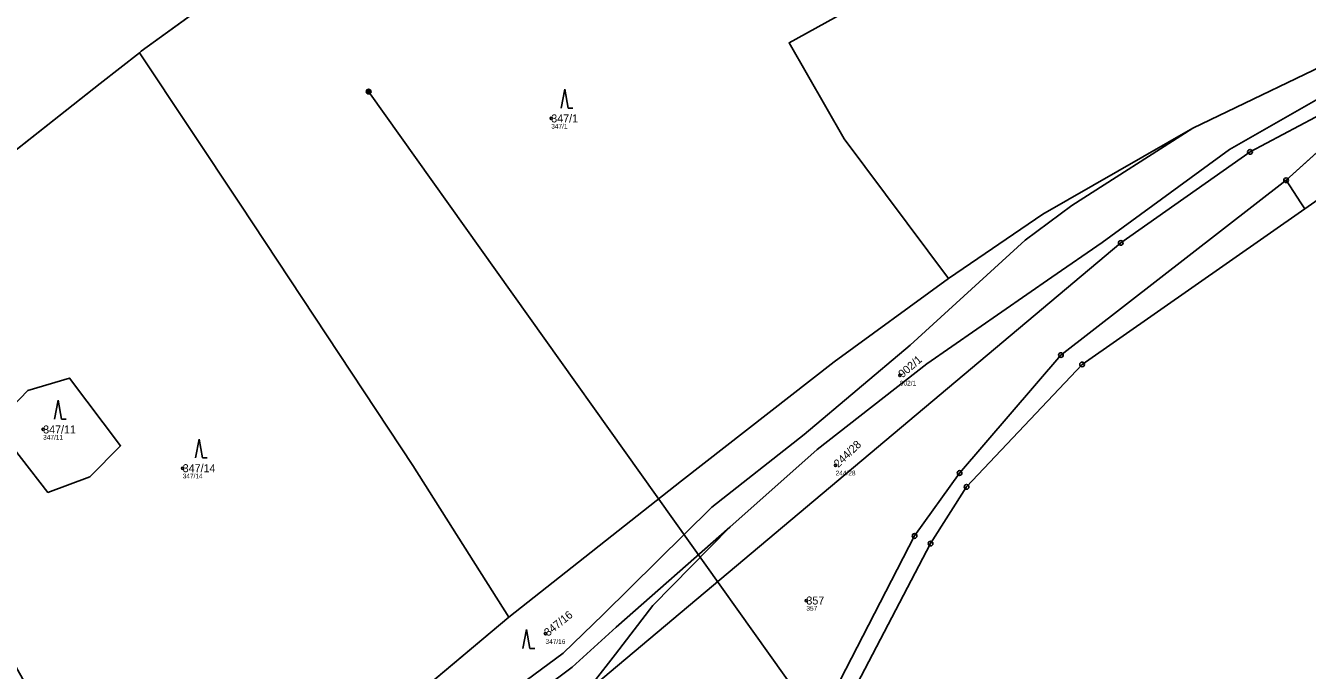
# Model space of a CAD drawing. Extents: x -734504 to -730695, y -1027923 to -1024502.
# Drawn here: x -733440 to -733167.8, y -1026841.1 to -1026704.1 of the extents above; entities that cross this region are included whole.
import ezdxf

# ---------------------------------------------------------------- set-up
doc = ezdxf.new("R2010")
doc.units = 0
for name, color, linetype in [('Definiční body', 7, 'Continuous'), ('Hranice parcel', 7, 'Continuous'), ('Parcelní čísla', 7, 'Continuous'), ('Polygon ku', 7, 'Continuous'), ('Polygon parcely', 7, 'Continuous'), ('Poz předměty', 7, 'Continuous'), ('Značky bodu BP', 7, 'Continuous'), ('Značky kultur', 7, 'Continuous')]:
    doc.layers.add(name, color=color, linetype=linetype)

msp = doc.modelspace()

# ---------------------------------------------------------------- linework, layer by layer
at = {"layer": 'Definiční body'}
for centre in [(-733328.41, -1026723.86), (-733254.36, -1026778.44), (-733436.32, -1026789.94), (-733406.68, -1026798.17), (-733268.01, -1026797.54), (-733274.22, -1026826.28), (-733329.63, -1026833.34)]:
    msp.add_circle(centre, 0.25, dxfattribs=at)
at = {"layer": 'Hranice parcel'}
for p, q in [((-733382.6, -1026685.7), (-733415.5, -1026709.6)), ((-733415.89, -1026709.91), (-733424.21, -1026716.46)), ((-733415.5, -1026709.6), (-733415.89, -1026709.91)), ((-733172.33, -1026737), (-733145.3, -1026712.57)), ((-733424.21, -1026716.46), (-733454.91, -1026740.64)), ((-733163.16, -1026739.44), (-733168.37, -1026743.08)), ((-733372.71, -1026859.43), (-733337.42, -1026829.81))]:
    msp.add_line(p, q, dxfattribs=at)
for points in [[(-733056.44, -1026651.01), (-733059.7, -1026653.73), (-733087.41, -1026666.97), (-733105.11, -1026677.87), (-733127.14, -1026693.36), (-733133.2, -1026695.87), (-733157.37, -1026709.21), (-733192.18, -1026725.9)], [(-733244.03, -1026757.86), (-733266.23, -1026728.19), (-733277.9, -1026707.8), (-733262.12, -1026699.08)], [(-733415.89, -1026709.91), (-733394.37, -1026742.32), (-733357.8, -1026797.6), (-733337.42, -1026829.81)], [(-733290.48, -1026810.72), (-733271.95, -1026794.16), (-733248.64, -1026776.02), (-733222.06, -1026757.55), (-733211.4, -1026750.2), (-733184.33, -1026730.48), (-733156.14, -1026714.31), (-733146.67, -1026709.22)], [(-733145.3, -1026712.57), (-733180, -1026730.96), (-733207.44, -1026750.32), (-733319.25, -1026844.23)], [(-733192.18, -1026725.9), (-733217.85, -1026742.36), (-733227.76, -1026749.69), (-733252.15, -1026772.04), (-733274.71, -1026790.99), (-733294.3, -1026806.44), (-733317.39, -1026829.27), (-733325.88, -1026837.44), (-733338.33, -1026846.66), (-733358.22, -1026859.25), (-733368.19, -1026867.17), (-733379.21, -1026874.33), (-733391.65, -1026881.23), (-733395.96, -1026884.83), (-733404.45, -1026894.34), (-733407.44, -1026897.99)], [(-733192.18, -1026725.9), (-733224, -1026744.19), (-733244.03, -1026757.86)], [(-733278.34, -1026877.78), (-733269.5, -1026848.04), (-733251.25, -1026812.57), (-733241.7, -1026799.19), (-733220.15, -1026774.13), (-733172.33, -1026737)], [(-733168.37, -1026743.08), (-733169.2, -1026741.81), (-733172.33, -1026737)], [(-733168.37, -1026743.08), (-733215.66, -1026776.13), (-733240.21, -1026802.13), (-733247.84, -1026814.17), (-733265.06, -1026847.07), (-733274.38, -1026881.81)], [(-733337.42, -1026829.81), (-733300.76, -1026800.82), (-733268.34, -1026775.57), (-733244.03, -1026757.86)], [(-733446.57, -1026788.91), (-733435.31, -1026803.3), (-733426.38, -1026799.97), (-733419.88, -1026793.39), (-733430.71, -1026779.04), (-733439.61, -1026781.63), (-733446.57, -1026788.91)], [(-733290.48, -1026810.72), (-733314.6, -1026831.92), (-733323.97, -1026840.47), (-733336.3, -1026849.63), (-733352.11, -1026860.16)], [(-733319.5, -1026843.75), (-733314.78, -1026837.66), (-733306.81, -1026827.36), (-733290.48, -1026810.72)]]:
    msp.add_lwpolyline(points, dxfattribs=at)
at = {"layer": 'Polygon ku'}
msp.add_lwpolyline([(-733382.6, -1026685.7), (-733415.5, -1026709.6), (-733415.89, -1026709.91), (-733424.21, -1026716.46), (-733454.91, -1026740.64), (-733464.9, -1026748.5), (-733479.1, -1026761), (-733488, -1026770.6), (-733489.28, -1026772.35)], dxfattribs=at)
at = {"layer": 'Polygon parcely'}
for points in [[(-733244.03, -1026757.86), (-733266.23, -1026728.19), (-733277.9, -1026707.8), (-733262.12, -1026699.08), (-733290.81, -1026647.36), (-733311.38, -1026609.96), (-733325.05, -1026586.17), (-733358.2, -1026600), (-733332.5, -1026646.3), (-733340.8, -1026651.6), (-733365.1, -1026663.3), (-733376.1, -1026673.4), (-733382.6, -1026685.7), (-733415.5, -1026709.6), (-733415.89, -1026709.91), (-733394.37, -1026742.32), (-733357.8, -1026797.6), (-733337.42, -1026829.81), (-733300.76, -1026800.82), (-733268.34, -1026775.57)], [(-733143.42, -1026642.89), (-733182.73, -1026658.66), (-733209.27, -1026671.18), (-733233.39, -1026682.91), (-733262.12, -1026699.08), (-733277.9, -1026707.8), (-733266.23, -1026728.19), (-733244.03, -1026757.86), (-733224, -1026744.19), (-733192.18, -1026725.9), (-733157.37, -1026709.21), (-733133.2, -1026695.87), (-733127.14, -1026693.36), (-733105.11, -1026677.87), (-733087.41, -1026666.97), (-733059.7, -1026653.73), (-733056.44, -1026651.01), (-733070.3, -1026635.79), (-733082.57, -1026627.07), (-733109.47, -1026630.64)], [(-733454.91, -1026740.64), (-733464.9, -1026748.5), (-733479.1, -1026761), (-733488, -1026770.6), (-733489.28, -1026772.35), (-733480.2, -1026782.9), (-733456.38, -1026814.87), (-733433.06, -1026856.55), (-733387.41, -1026843.38), (-733372.71, -1026859.43), (-733337.42, -1026829.81), (-733357.8, -1026797.6), (-733394.37, -1026742.32), (-733415.89, -1026709.91), (-733424.21, -1026716.46)], [(-733145.11, -1026712.48), (-733146.67, -1026709.22), (-733156.14, -1026714.31), (-733184.33, -1026730.48), (-733211.4, -1026750.2), (-733222.06, -1026757.55), (-733248.64, -1026776.02), (-733271.95, -1026794.16), (-733290.48, -1026810.72), (-733306.81, -1026827.36), (-733314.78, -1026837.66), (-733319.5, -1026843.75), (-733323.63, -1026851.64), (-733331.86, -1026867.35), (-733330.41, -1026868.72), (-733319.25, -1026844.23), (-733207.44, -1026750.32), (-733180, -1026730.96), (-733145.3, -1026712.57)], [(-733220.15, -1026774.13), (-733172.33, -1026737), (-733145.3, -1026712.57), (-733180, -1026730.96), (-733207.44, -1026750.32), (-733319.25, -1026844.23), (-733278.34, -1026877.78), (-733269.5, -1026848.04), (-733251.25, -1026812.57), (-733241.7, -1026799.19)], [(-733159.53, -1026734.19), (-733143.69, -1026715.45), (-733145.11, -1026712.48), (-733145.3, -1026712.57), (-733172.33, -1026737), (-733169.2, -1026741.81), (-733168.37, -1026743.08), (-733163.16, -1026739.44)], [(-733169.2, -1026741.81), (-733172.33, -1026737), (-733220.15, -1026774.13), (-733241.7, -1026799.19), (-733251.25, -1026812.57), (-733269.5, -1026848.04), (-733278.34, -1026877.78), (-733286.57, -1026905.57), (-733295.32, -1026931.7), (-733296.94, -1026936.06), (-733293.56, -1026938.81), (-733293.3, -1026937.38), (-733287.99, -1026922.26), (-733280.51, -1026898.83), (-733277.28, -1026888.85), (-733276.11, -1026885.85), (-733274.38, -1026881.81), (-733265.06, -1026847.07), (-733247.84, -1026814.17), (-733240.21, -1026802.13), (-733215.66, -1026776.13), (-733168.37, -1026743.08)], [(-733163.16, -1026739.44), (-733168.37, -1026743.08), (-733215.66, -1026776.13), (-733240.21, -1026802.13), (-733247.84, -1026814.17), (-733265.06, -1026847.07), (-733274.38, -1026881.81), (-733226.38, -1026922.87), (-733220.29, -1026928.07), (-733201.4, -1026945.91), (-733180.2, -1026973.84), (-733149.91, -1026951), (-733110.34, -1026920.74), (-733063.25, -1026880.08), (-733094.28, -1026836.43), (-733142.43, -1026773.77)], [(-733446.57, -1026788.91), (-733435.31, -1026803.3), (-733426.38, -1026799.97), (-733419.88, -1026793.39), (-733430.71, -1026779.04), (-733439.61, -1026781.63)], [(-733446.57, -1026788.91), (-733439.61, -1026781.63), (-733430.71, -1026779.04), (-733419.88, -1026793.39), (-733426.38, -1026799.97), (-733435.31, -1026803.3)], [(-733336.3, -1026849.63), (-733352.11, -1026860.16), (-733352.8, -1026873.48), (-733352.07, -1026886.6), (-733349.57, -1026893.03), (-733347.93, -1026896.28), (-733344.87, -1026892.27), (-733333.45, -1026865.89), (-733331.86, -1026867.35), (-733323.63, -1026851.64), (-733319.5, -1026843.75), (-733314.78, -1026837.66), (-733306.81, -1026827.36), (-733290.48, -1026810.72), (-733314.6, -1026831.92), (-733323.97, -1026840.47)]]:
    msp.add_lwpolyline(points, close=True, dxfattribs=at)
for points in [[(-733157.37, -1026709.21), (-733192.18, -1026725.9), (-733217.85, -1026742.36), (-733227.76, -1026749.69), (-733252.15, -1026772.04), (-733274.71, -1026790.99), (-733294.3, -1026806.44), (-733317.39, -1026829.27), (-733325.88, -1026837.44), (-733338.33, -1026846.66), (-733358.22, -1026859.25), (-733368.19, -1026867.17), (-733379.21, -1026874.33), (-733391.65, -1026881.23), (-733395.96, -1026884.83), (-733404.45, -1026894.34), (-733407.44, -1026897.99), (-733415.71, -1026908.1), (-733428.68, -1026920.67), (-733432.87, -1026924.04), (-733445.72, -1026934.38)], [(-733443.19, -1026936.4), (-733427.07, -1026923.05), (-733420.47, -1026917.19), (-733413.32, -1026909.99), (-733402.23, -1026896.5), (-733397.23, -1026890.64), (-733395.42, -1026888.52), (-733389.53, -1026883.58), (-733377.91, -1026877.43), (-733365.55, -1026869.43), (-733355.82, -1026862.19), (-733352.11, -1026860.16), (-733336.3, -1026849.63), (-733323.97, -1026840.47), (-733314.6, -1026831.92), (-733290.48, -1026810.72), (-733271.95, -1026794.16), (-733248.64, -1026776.02), (-733222.06, -1026757.55), (-733211.4, -1026750.2), (-733184.33, -1026730.48), (-733156.14, -1026714.31)], [(-733338.33, -1026846.66), (-733325.88, -1026837.44), (-733317.39, -1026829.27), (-733294.3, -1026806.44), (-733274.71, -1026790.99), (-733252.15, -1026772.04), (-733227.76, -1026749.69), (-733217.85, -1026742.36), (-733192.18, -1026725.9), (-733224, -1026744.19), (-733244.03, -1026757.86), (-733268.34, -1026775.57), (-733300.76, -1026800.82), (-733337.42, -1026829.81), (-733372.71, -1026859.43)]]:
    msp.add_lwpolyline(points, dxfattribs=at)
at = {"layer": 'Poz předměty'}
msp.add_line((-733367.19, -1026718.16), (-733248.64, -1026884.7), dxfattribs=at)
for radius in [0.5, 0.4, 0.3, 0.2, 0.1]:
    msp.add_circle((-733367.19, -1026718.16), radius, dxfattribs=at)
at = {"layer": 'Značky bodu BP'}
for centre, radius in [((-733180, -1026730.96), 0.5), ((-733180, -1026730.96), 0.0303), ((-733172.33, -1026737), 0.5), ((-733172.33, -1026737), 0.0303), ((-733207.44, -1026750.32), 0.5), ((-733207.44, -1026750.32), 0.0303), ((-733220.15, -1026774.13), 0.5), ((-733220.15, -1026774.13), 0.0303), ((-733215.66, -1026776.13), 0.5), ((-733215.66, -1026776.13), 0.0303), ((-733241.7, -1026799.19), 0.5), ((-733241.7, -1026799.19), 0.0303), ((-733240.21, -1026802.13), 0.5), ((-733240.21, -1026802.13), 0.0303), ((-733251.25, -1026812.57), 0.5), ((-733251.25, -1026812.57), 0.0303), ((-733247.84, -1026814.17), 0.5), ((-733247.84, -1026814.17), 0.0303)]:
    msp.add_circle(centre, radius, dxfattribs=at)
at = {"layer": 'Značky kultur'}
for p, q in [((-733325.55, -1026717.66), (-733326.3, -1026721.66)), ((-733324.8, -1026721.66), (-733325.55, -1026717.66)), ((-733324.8, -1026721.66), (-733323.8, -1026721.66)), ((-733433.16, -1026783.74), (-733433.91, -1026787.74)), ((-733432.41, -1026787.74), (-733433.16, -1026783.74)), ((-733432.41, -1026787.74), (-733431.41, -1026787.74)), ((-733403.21, -1026791.97), (-733403.96, -1026795.97)), ((-733402.46, -1026795.97), (-733403.21, -1026791.97)), ((-733402.46, -1026795.97), (-733401.46, -1026795.97)), ((-733333.68, -1026832.46), (-733334.43, -1026836.46)), ((-733332.93, -1026836.46), (-733333.68, -1026832.46)), ((-733332.93, -1026836.46), (-733331.93, -1026836.46))]:
    msp.add_line(p, q, dxfattribs=at)

# ---------------------------------------------------------------- texts
at = {"layer": 'Definiční body'}
for s, p in [('347/1', (-733328.41, -1026726.02)), ('902/1', (-733254.36, -1026780.6)), ('347/11', (-733436.32, -1026792.1)), ('244/28', (-733268.01, -1026799.7)), ('347/14', (-733406.68, -1026800.33)), ('357', (-733274.22, -1026828.44)), ('347/16', (-733329.63, -1026835.5))]:
    msp.add_text(s, height=1, dxfattribs=at).set_placement(p)
at = {"layer": 'Parcelní čísla'}
for s, p in [('347/1', (-733328.41, -1026724.71)), ('347/11', (-733436.32, -1026790.79)), ('347/14', (-733406.68, -1026799.02)), ('357', (-733274.22, -1026827.13))]:
    msp.add_text(s, height=1.7, dxfattribs=at).set_placement(p)
for s, rotation, p in [('902/1', 41, (-733253.8, -1026779.08)), ('244/28', 44, (-733267.42, -1026798.15)), ('347/16', 39, (-733329.09, -1026834))]:
    msp.add_text(s, height=1.7, rotation=rotation, dxfattribs=at).set_placement(p)

doc.saveas('drawing.dxf')
